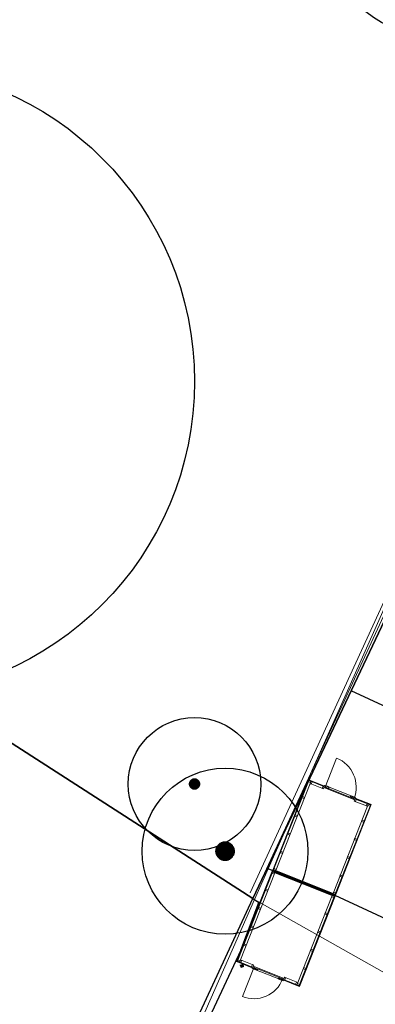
# Model space of a CAD drawing. Extents: x -1000932 to 2054797, y 285738 to 764020.
# Tile 317 of 656: x 171387 to 182116, y 564554 to 594212. Entities that reach past the tile are written whole.
import ezdxf

# ---------------------------------------------------------------- set-up
doc = ezdxf.new("R2010")
doc.units = 0
doc.header["$MEASUREMENT"] = 0
doc.layers.add('31.', color=7, linetype='CONTINUOUS')
doc.layers.add('HATCH_REACTORS', color=7, linetype='CONTINUOUS')
doc.layers.add('T03', color=84, linetype='CONTINUOUS', lineweight=0)
doc.layers.add('T05', color=84, linetype='CONTINUOUS', lineweight=0)

msp = doc.modelspace()

# ---------------------------------------------------------------- hatches: boundary and pattern name
at = {"layer": '31.', "linetype": 'Continuous'}
for points in [[(176513.915, 571165.529), (176513.915, 571214.061), (176512.821, 571206.029), (176512.821, 571173.592)], [(176515.446, 571157.561), (176515.446, 571222.029), (176513.915, 571214.061), (176513.915, 571165.529)], [(176517.415, 571149.654), (176517.415, 571229.936), (176515.446, 571222.029), (176515.446, 571157.561)], [(176519.79, 571141.904), (176519.79, 571237.686), (176517.415, 571229.936), (176517.415, 571149.654)], [(176522.602, 571134.279), (176522.602, 571245.311), (176519.79, 571237.686), (176519.79, 571141.904)], [(176525.79, 571126.811), (176525.79, 571252.779), (176522.602, 571245.311), (176522.602, 571134.279)], [(176529.415, 571119.529), (176529.415, 571260.061), (176525.79, 571252.779), (176525.79, 571126.811)], [(176533.415, 571112.467), (176533.415, 571267.123), (176529.415, 571260.061), (176529.415, 571119.529)], [(176537.79, 571105.623), (176537.79, 571273.967), (176533.415, 571267.123), (176533.415, 571112.467)], [(176542.54, 571099.029), (176542.54, 571280.561), (176537.79, 571273.967), (176537.79, 571105.623)], [(176547.602, 571092.686), (176547.602, 571286.904), (176542.54, 571280.561), (176542.54, 571099.029)], [(176553.04, 571086.654), (176553.04, 571292.967), (176547.602, 571286.904), (176547.602, 571092.686)], [(176558.79, 571080.904), (176558.79, 571298.686), (176553.04, 571292.967), (176553.04, 571086.654)], [(176564.821, 571075.467), (176564.821, 571304.123), (176558.79, 571298.686), (176558.79, 571080.904)], [(176571.165, 571070.373), (176571.165, 571309.217), (176564.821, 571304.123), (176564.821, 571075.467)], [(176577.759, 571065.654), (176577.759, 571313.967), (176571.165, 571309.217), (176571.165, 571070.373)], [(176584.602, 571061.279), (176584.602, 571318.342), (176577.759, 571313.967), (176577.759, 571065.654)], [(176591.665, 571057.279), (176591.665, 571322.342), (176584.602, 571318.342), (176584.602, 571061.279)], [(176598.946, 571053.654), (176598.946, 571325.936), (176591.665, 571322.342), (176591.665, 571057.279)], [(176606.415, 571050.467), (176606.415, 571329.154), (176598.946, 571325.936), (176598.946, 571053.654)], [(176614.04, 571047.654), (176614.04, 571331.936), (176606.415, 571329.154), (176606.415, 571050.467)], [(176621.821, 571045.279), (176621.821, 571334.342), (176614.04, 571331.936), (176614.04, 571047.654)], [(176629.696, 571043.311), (176629.696, 571336.279), (176621.821, 571334.342), (176621.821, 571045.279)], [(176637.665, 571041.779), (176637.665, 571337.811), (176629.696, 571336.279), (176629.696, 571043.311)], [(176645.727, 571040.686), (176645.727, 571338.904), (176637.665, 571337.811), (176637.665, 571041.779)], [(176653.821, 571040.029), (176653.821, 571339.592), (176645.727, 571338.904), (176645.727, 571040.686)], [(176661.946, 571039.811), (176661.946, 571339.811), (176653.821, 571339.592), (176653.821, 571040.029)], [(176670.071, 571040.029), (176670.071, 571339.592), (176661.946, 571339.811), (176661.946, 571039.811)], [(176678.165, 571040.686), (176678.165, 571338.904), (176670.071, 571339.592), (176670.071, 571040.029)], [(176686.196, 571041.779), (176686.196, 571337.811), (176678.165, 571338.904), (176678.165, 571040.686)], [(176694.196, 571043.311), (176694.196, 571336.279), (176686.196, 571337.811), (176686.196, 571041.779)], [(176702.071, 571045.279), (176702.071, 571334.342), (176694.196, 571336.279), (176694.196, 571043.311)], [(176709.821, 571047.654), (176709.821, 571331.936), (176702.071, 571334.342), (176702.071, 571045.279)], [(176717.446, 571050.467), (176717.446, 571329.154), (176709.821, 571331.936), (176709.821, 571047.654)], [(176724.915, 571053.654), (176724.915, 571325.936), (176717.446, 571329.154), (176717.446, 571050.467)], [(176732.196, 571057.279), (176732.196, 571322.342), (176724.915, 571325.936), (176724.915, 571053.654)], [(176739.259, 571061.279), (176739.259, 571318.342), (176732.196, 571322.342), (176732.196, 571057.279)], [(176746.102, 571065.654), (176746.102, 571313.967), (176739.259, 571318.342), (176739.259, 571061.279)], [(176752.727, 571070.373), (176752.727, 571309.217), (176746.102, 571313.967), (176746.102, 571065.654)], [(176759.04, 571075.467), (176759.04, 571304.123), (176752.727, 571309.217), (176752.727, 571070.373)], [(176765.102, 571080.904), (176765.102, 571298.686), (176759.04, 571304.123), (176759.04, 571075.467)], [(176770.852, 571086.654), (176770.852, 571292.967), (176765.102, 571298.686), (176765.102, 571080.904)], [(176776.259, 571092.686), (176776.259, 571286.904), (176770.852, 571292.967), (176770.852, 571086.654)], [(176781.352, 571099.029), (176781.352, 571280.561), (176776.259, 571286.904), (176776.259, 571092.686)], [(176786.102, 571105.623), (176786.102, 571273.967), (176781.352, 571280.561), (176781.352, 571099.029)], [(176790.477, 571112.467), (176790.477, 571267.123), (176786.102, 571273.967), (176786.102, 571105.623)], [(176794.477, 571119.529), (176794.477, 571260.061), (176790.477, 571267.123), (176790.477, 571112.467)], [(176798.071, 571126.811), (176798.071, 571252.779), (176794.477, 571260.061), (176794.477, 571119.529)], [(176801.29, 571134.279), (176801.29, 571245.311), (176798.071, 571252.779), (176798.071, 571126.811)], [(176804.071, 571141.904), (176804.071, 571237.686), (176801.29, 571245.311), (176801.29, 571134.279)], [(176806.477, 571149.654), (176806.477, 571229.936), (176804.071, 571237.686), (176804.071, 571141.904)], [(176808.446, 571157.561), (176808.446, 571222.029), (176806.477, 571229.936), (176806.477, 571149.654)], [(176809.977, 571165.529), (176809.977, 571214.061), (176808.446, 571222.029), (176808.446, 571157.561)], [(176811.071, 571173.592), (176811.071, 571206.029), (176809.977, 571214.061), (176809.977, 571165.529)], [(176512.165, 571197.904), (176511.946, 571189.811), (176512.165, 571181.686)], [(176512.821, 571173.592), (176512.821, 571206.029), (176512.165, 571197.904), (176512.165, 571181.686)], [(176811.727, 571181.686), (176811.727, 571197.904), (176811.071, 571206.029), (176811.071, 571173.592)], [(176811.946, 571189.811), (176811.727, 571197.904), (176811.727, 571181.686)], [(177509.477, 568900.904), (177509.477, 569430.873), (177495.227, 569426.498), (177495.227, 568905.279)], [(177523.915, 568897.311), (177523.915, 569434.467), (177509.477, 569430.873), (177509.477, 568900.904)], [(177538.54, 568894.529), (177538.54, 569437.279), (177523.915, 569434.467), (177523.915, 568897.311)], [(177553.29, 568892.498), (177553.29, 569439.279), (177538.54, 569437.279), (177538.54, 568894.529)], [(177568.134, 568891.311), (177568.134, 569440.498), (177553.29, 569439.279), (177553.29, 568892.498)], [(177583.04, 568890.904), (177583.04, 569440.904), (177568.134, 569440.498), (177568.134, 568891.311)], [(177597.915, 568891.311), (177597.915, 569440.498), (177583.04, 569440.904), (177583.04, 568890.904)], [(177612.759, 568892.498), (177612.759, 569439.279), (177597.915, 569440.498), (177597.915, 568891.311)], [(177627.54, 568894.529), (177627.54, 569437.279), (177612.759, 569439.279), (177612.759, 568892.498)], [(177642.165, 568897.311), (177642.165, 569434.467), (177627.54, 569437.279), (177627.54, 568894.529)], [(177656.602, 568900.904), (177656.602, 569430.873), (177642.165, 569434.467), (177642.165, 568897.311)], [(177670.852, 568905.279), (177670.852, 569426.498), (177656.602, 569430.873), (177656.602, 568900.904)], [(177308.446, 569180.779), (177308.04, 569165.904), (177308.446, 569150.998)], [(177309.665, 569136.154), (177309.665, 569195.623), (177308.446, 569180.779), (177308.446, 569150.998)], [(177311.665, 569121.404), (177311.665, 569210.373), (177309.665, 569195.623), (177309.665, 569136.154)], [(177314.477, 569106.779), (177314.477, 569224.998), (177311.665, 569210.373), (177311.665, 569121.404)], [(177318.071, 569092.311), (177318.071, 569239.467), (177314.477, 569224.998), (177314.477, 569106.779)], [(177322.446, 569078.092), (177322.446, 569253.717), (177318.071, 569239.467), (177318.071, 569092.311)], [(177327.571, 569064.092), (177327.571, 569267.686), (177322.446, 569253.717), (177322.446, 569078.092)], [(177333.446, 569050.436), (177333.446, 569281.373), (177327.571, 569267.686), (177327.571, 569064.092)], [(177340.071, 569037.092), (177340.071, 569294.717), (177333.446, 569281.373), (177333.446, 569050.436)], [(177347.415, 569024.123), (177347.415, 569307.654), (177340.071, 569294.717), (177340.071, 569037.092)], [(177355.415, 569011.561), (177355.415, 569320.217), (177347.415, 569307.654), (177347.415, 569024.123)], [(177364.102, 568999.467), (177364.102, 569332.311), (177355.415, 569320.217), (177355.415, 569011.561)], [(177373.446, 568987.873), (177373.446, 569343.936), (177364.102, 569332.311), (177364.102, 568999.467)], [(177383.384, 568976.779), (177383.384, 569354.998), (177373.446, 569343.936), (177373.446, 568987.873)], [(177393.915, 568966.248), (177393.915, 569365.529), (177383.384, 569354.998), (177383.384, 568976.779)], [(177405.009, 568956.311), (177405.009, 569375.498), (177393.915, 569365.529), (177393.915, 568966.248)], [(177416.602, 568946.967), (177416.602, 569384.811), (177405.009, 569375.498), (177405.009, 568956.311)], [(177428.696, 568938.279), (177428.696, 569393.498), (177416.602, 569384.811), (177416.602, 568946.967)], [(177441.259, 568930.248), (177441.259, 569401.529), (177428.696, 569393.498), (177428.696, 568938.279)], [(177454.227, 568922.936), (177454.227, 569408.873), (177441.259, 569401.529), (177441.259, 568930.248)], [(177467.571, 568916.311), (177467.571, 569415.467), (177454.227, 569408.873), (177454.227, 568922.936)], [(177481.259, 568910.436), (177481.259, 569421.373), (177467.571, 569415.467), (177467.571, 568916.311)], [(177495.227, 568905.279), (177495.227, 569426.498), (177481.259, 569421.373), (177481.259, 568910.436)], [(177684.821, 568910.436), (177684.821, 569421.373), (177670.852, 569426.498), (177670.852, 568905.279)], [(177698.509, 568916.311), (177698.509, 569415.467), (177684.821, 569421.373), (177684.821, 568910.436)], [(177711.852, 568922.936), (177711.852, 569408.873), (177698.509, 569415.467), (177698.509, 568916.311)], [(177724.821, 568930.248), (177724.821, 569401.529), (177711.852, 569408.873), (177711.852, 568922.936)], [(177737.352, 568938.279), (177737.352, 569393.498), (177724.821, 569401.529), (177724.821, 568930.248)], [(177749.446, 568946.967), (177749.446, 569384.811), (177737.352, 569393.498), (177737.352, 568938.279)], [(177761.071, 568956.311), (177761.071, 569375.498), (177749.446, 569384.811), (177749.446, 568946.967)], [(177772.165, 568966.248), (177772.165, 569365.529), (177761.071, 569375.498), (177761.071, 568956.311)], [(177782.696, 568976.779), (177782.696, 569354.998), (177772.165, 569365.529), (177772.165, 568966.248)], [(177792.634, 568987.873), (177792.634, 569343.936), (177782.696, 569354.998), (177782.696, 568976.779)], [(177801.977, 568999.467), (177801.977, 569332.311), (177792.634, 569343.936), (177792.634, 568987.873)], [(177810.665, 569011.561), (177810.665, 569320.217), (177801.977, 569332.311), (177801.977, 568999.467)], [(177818.665, 569024.123), (177818.665, 569307.654), (177810.665, 569320.217), (177810.665, 569011.561)], [(177826.009, 569037.092), (177826.009, 569294.717), (177818.665, 569307.654), (177818.665, 569024.123)], [(177832.634, 569050.436), (177832.634, 569281.373), (177826.009, 569294.717), (177826.009, 569037.092)], [(177838.509, 569064.092), (177838.509, 569267.686), (177832.634, 569281.373), (177832.634, 569050.436)], [(177843.634, 569078.092), (177843.634, 569253.717), (177838.509, 569267.686), (177838.509, 569064.092)], [(177848.009, 569092.311), (177848.009, 569239.467), (177843.634, 569253.717), (177843.634, 569078.092)], [(177851.602, 569106.779), (177851.602, 569224.998), (177848.009, 569239.467), (177848.009, 569092.311)], [(177854.415, 569121.404), (177854.415, 569210.373), (177851.602, 569224.998), (177851.602, 569106.779)], [(177856.415, 569136.154), (177856.415, 569195.623), (177854.415, 569210.373), (177854.415, 569121.404)], [(177857.634, 569150.998), (177857.634, 569180.779), (177856.415, 569195.623), (177856.415, 569136.154)], [(177858.04, 569165.904), (177857.634, 569180.779), (177857.634, 569150.998)]]:
    msp.add_hatch(color=7, dxfattribs=at).paths.add_polyline_path(points, flags=0)

# ---------------------------------------------------------------- linework, layer by layer
at = {"layer": '31.', "color": 7, "linetype": 'Continuous', "lineweight": 25, "ltscale": 10}
for points in [[(178420.04, 567736.904), (193224.04, 598956.904), (178812.04, 604466.904), (181072.04, 610121.904), (173433.04, 613174.904), (150984.04, 622432.904), (134482.04, 596003.904)], [(178420.04, 567736.904), (134482.04, 596003.904), (126249.04, 582894.904), (139136.04, 574886.904), (146287.04, 570385.904), (151499.04, 567104.904), (158249.04, 562945.904), (172063.04, 554045.904)], [(180606.727, 571098.123), (180713.665, 571055.811), (180727.634, 571091.123), (180620.727, 571133.467)], [(181471.384, 570755.811), (181364.477, 570798.123), (181378.477, 570833.467), (181485.384, 570791.123)], [(178451.634, 565655.248), (178558.571, 565612.904), (178544.571, 565577.561), (178437.634, 565619.904)], [(179316.29, 565312.904), (179209.352, 565355.248), (179195.384, 565319.936), (179302.29, 565277.592)]]:
    msp.add_lwpolyline(points, close=True, dxfattribs=at)
for points in [[(234725.04, 551406.904), (234725.04, 551406.904), (236189.04, 551081.904), (236403.04, 551958.904), (241854.04, 574262.904), (242453.04, 576707.904), (236120.04, 578341.904), (237548.04, 582010.904), (232286.04, 584022.904), (193224.04, 598956.904), (178420.04, 567736.904)], [(186965.852, 571416.717), (181389.759, 573999.748)], [(180908.946, 567830.404), (178850.634, 568645.404)], [(178420.04, 567736.904), (178598.946, 567621.811)], [(184527.977, 566153.936), (180908.946, 567830.404)], [(178057.696, 566183.529), (178598.946, 567621.811)], [(178057.696, 566183.529), (172480.852, 554276.061)]]:
    msp.add_lwpolyline(points, dxfattribs=at)
at = {"layer": '31.', "color": 7, "linetype": 'Continuous', "lineweight": 13, "ltscale": 10}
for points in [[(185910.759, 584368.217), (178339.009, 567911.436)], [(180549.915, 571044.279), (180148.259, 571203.311), (179109.696, 568580.404), (180839.102, 567895.654), (181877.602, 570518.561), (181475.946, 570677.592)], [(178447.071, 565733.467), (178045.415, 565892.467), (179083.977, 568515.342), (180813.321, 567830.623), (179774.759, 565207.748), (179373.102, 565366.748)]]:
    msp.add_lwpolyline(points, dxfattribs=at)
at = {"layer": '31.', "color": 7, "linetype": 'Continuous', "lineweight": 18, "ltscale": 10}
msp.add_lwpolyline([(181422.884, 574222.811), (183866.54, 579497.998, -0.41421354), (187849.634, 580959.123), (193234.884, 578464.467)], format="xyb", dxfattribs=at)
for points in [[(172063.04, 554045.904), (181422.884, 574222.811), (183866.54, 579497.998)], [(179019.946, 568595.561), (180098.259, 571318.873)], [(180115.915, 571311.873), (179037.634, 568588.561)], [(180094.165, 571256.998), (180108.884, 571294.186), (180173.977, 571268.404), (180159.259, 571231.217), (180094.165, 571256.998)], [(180098.259, 571318.873), (180115.915, 571311.873)], [(180118.227, 571290.436), (180125.227, 571308.123)], [(180558.009, 571116.311), (180118.227, 571290.436)], [(180125.227, 571308.123), (180565.009, 571133.998)], [(180211.196, 571253.686), (180174.009, 571268.436), (180148.259, 571203.342), (180185.446, 571188.623), (180211.196, 571253.686)], [(180575.665, 571109.311), (180538.477, 571124.061), (180512.696, 571058.967), (180549.884, 571044.248), (180575.665, 571109.311)], [(180565.009, 571133.998), (180558.009, 571116.311)], [(181446.04, 570732.467), (180609.259, 571063.779)], [(181487.227, 570790.373), (180618.852, 571134.217)], [(181361.477, 570790.654), (180706.977, 571049.842)], [(179903.477, 570775.373), (179918.196, 570812.561), (179983.29, 570786.779), (179968.54, 570749.592), (179903.477, 570775.373)], [(181501.727, 570742.717), (181538.915, 570727.967), (181513.134, 570662.904), (181475.946, 570677.623), (181501.727, 570742.717)], [(181519.384, 570735.717), (181526.384, 570753.404)], [(181959.165, 570561.592), (181519.384, 570735.717)], [(181526.384, 570753.404), (181966.165, 570579.248)], [(180897.196, 567852.248), (181975.477, 570575.561)], [(181993.134, 570568.561), (180914.852, 567845.279)], [(181866.227, 570598.373), (181903.415, 570583.654), (181877.634, 570518.561), (181840.446, 570533.311), (181866.227, 570598.373)], [(181968.415, 570557.904), (181953.696, 570520.717), (181888.634, 570546.467), (181903.352, 570583.654), (181968.415, 570557.904)], [(181966.165, 570579.248), (181959.165, 570561.592)], [(181975.477, 570575.561), (181993.134, 570568.561)], [(179685.54, 570224.936), (179700.259, 570262.123), (179765.352, 570236.342), (179750.634, 570199.154), (179685.54, 570224.936)], [(181777.727, 570076.248), (181763.009, 570039.061), (181697.946, 570064.842), (181712.665, 570102.029), (181777.727, 570076.248)], [(179467.634, 569674.529), (179482.352, 569711.717), (179547.446, 569685.967), (179532.727, 569648.779), (179467.634, 569674.529)], [(181559.821, 569525.873), (181545.102, 569488.686), (181480.009, 569514.436), (181494.759, 569551.623), (181559.821, 569525.873)], [(179249.696, 569124.092), (179264.415, 569161.279), (179329.509, 569135.498), (179314.79, 569098.311), (179249.696, 569124.092)], [(181341.915, 568975.436), (181327.165, 568938.217), (181262.102, 568963.998), (181276.821, 569001.186), (181341.915, 568975.436)], [(179008.165, 568565.779), (177929.884, 565842.467)], [(177947.54, 565835.467), (179025.821, 568558.779)], [(179018.852, 568541.123), (179004.134, 568503.936), (179069.196, 568478.154), (179083.946, 568515.342), (179018.852, 568541.123)], [(179025.821, 568558.779), (179008.165, 568565.779)], [(179056.04, 568526.404), (179018.852, 568541.123), (179044.634, 568606.217), (179081.821, 568591.467), (179056.04, 568526.404)], [(179037.634, 568588.561), (179019.946, 568595.561)], [(179044.634, 568606.248), (179059.352, 568643.436), (179124.415, 568617.654), (179109.696, 568580.467), (179044.634, 568606.248)], [(179096.54, 568525.404), (179061.196, 568539.404), (179076.665, 568578.467), (179111.977, 568564.467), (179096.54, 568525.404)], [(179085.946, 568574.811), (179090.009, 568585.029)], [(180852.509, 567875.342), (179085.946, 568574.811)], [(179090.009, 568585.029), (180856.571, 567885.561)], [(179070.509, 568535.748), (179066.446, 568525.529)], [(179066.446, 568525.529), (180833.009, 567826.029)], [(180837.071, 567836.279), (179070.509, 568535.748)], [(179689.759, 568290.561), (179654.415, 568304.529), (179669.884, 568343.592), (179705.227, 568329.592), (179689.759, 568290.561)], [(181123.977, 568424.967), (181109.259, 568387.779), (181044.165, 568413.561), (181058.884, 568450.748), (181123.977, 568424.967)], [(178813.759, 568023.248), (178799.04, 567986.061), (178864.134, 567960.279), (178878.852, 567997.467), (178813.759, 568023.248)], [(180255.04, 568066.717), (180219.696, 568080.686), (180235.165, 568119.748), (180270.509, 568105.748), (180255.04, 568066.717)], [(180885.415, 567822.467), (179807.134, 565099.186)], [(179824.79, 565092.186), (180903.071, 567815.467)], [(180863.665, 567767.623), (180878.415, 567804.842), (180813.321, 567830.592), (180798.602, 567793.404), (180863.665, 567767.623)], [(180846.321, 567832.561), (180810.977, 567846.561), (180826.446, 567885.623), (180861.79, 567871.623), (180846.321, 567832.561)], [(180833.009, 567826.029), (180837.071, 567836.279)], [(180918.884, 567907.123), (180904.165, 567869.936), (180839.071, 567895.717), (180853.821, 567932.904), (180918.884, 567907.123)], [(180841.227, 567819.529), (180878.415, 567804.811), (180904.196, 567869.904), (180867.009, 567884.623), (180841.227, 567819.529)], [(180856.571, 567885.561), (180852.509, 567875.342)], [(180903.071, 567815.467), (180885.415, 567822.467)], [(180914.852, 567845.279), (180897.196, 567852.248)], [(178595.852, 567472.811), (178581.102, 567435.623), (178646.196, 567409.873), (178660.915, 567447.061), (178595.852, 567472.811)], [(180658.602, 567249.779), (180673.321, 567286.967), (180608.227, 567312.717), (180593.509, 567275.529), (180658.602, 567249.779)], [(178377.915, 566922.373), (178363.196, 566885.186), (178428.259, 566859.404), (178443.009, 566896.592), (178377.915, 566922.373)], [(180440.665, 566699.311), (180455.384, 566736.529), (180390.321, 566762.279), (180375.571, 566725.092), (180440.665, 566699.311)], [(178160.009, 566371.998), (178145.29, 566334.811), (178210.352, 566309.029), (178225.071, 566346.217), (178160.009, 566371.998)], [(180222.727, 566148.904), (180237.446, 566186.092), (180172.352, 566211.873), (180157.634, 566174.654), (180222.727, 566148.904)], [(177969.321, 565890.342), (177954.602, 565853.154), (178019.665, 565827.373), (178034.384, 565864.592), (177969.321, 565890.342)], [(178056.79, 565812.654), (178019.602, 565827.404), (178045.384, 565892.467), (178082.571, 565877.748), (178056.79, 565812.654)], [(177929.884, 565842.467), (177947.54, 565835.467)], [(177963.852, 565849.436), (177956.852, 565831.779)], [(177956.852, 565831.779), (178396.634, 565657.654)], [(178403.634, 565675.311), (177963.852, 565849.436)], [(178033.321, 565736.998), (178154.196, 565689.154)], [(178117.696, 565773.529), (178069.821, 565652.654)], [(178421.321, 565668.342), (178384.134, 565683.061), (178409.884, 565748.154), (178447.071, 565733.436), (178421.321, 565668.342)], [(178396.634, 565657.654), (178403.634, 565675.311)], [(179304.165, 565276.842), (178435.79, 565620.654)], [(179313.759, 565347.248), (178476.977, 565678.592)], [(179212.29, 565362.654), (178557.759, 565621.842)], [(180004.821, 565598.498), (180019.571, 565635.686), (179954.477, 565661.467), (179939.759, 565624.279), (180004.821, 565598.498)], [(179347.321, 565301.686), (179384.509, 565286.936), (179410.259, 565352.029), (179373.071, 565366.748), (179347.321, 565301.686)], [(179364.977, 565294.686), (179357.977, 565277.029)], [(179357.977, 565277.029), (179797.759, 565102.873)], [(179804.759, 565120.561), (179364.977, 565294.686)], [(179711.821, 565157.342), (179749.009, 565142.623), (179774.759, 565207.717), (179737.571, 565222.436), (179711.821, 565157.342)], [(179814.134, 565116.873), (179828.852, 565154.061), (179763.759, 565179.842), (179749.04, 565142.654), (179814.134, 565116.873)], [(179797.759, 565102.873), (179804.759, 565120.561)], [(179807.134, 565099.186), (179824.79, 565092.186)]]:
    msp.add_lwpolyline(points, dxfattribs=at)
at = {"layer": '31.', "color": 7, "linetype": 'Continuous', "lineweight": 13, "ltscale": 10}
for points in [[(181473.227, 570755.061, 0.414213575), (180948.696, 571967.311), (180604.852, 571098.904)], [(179318.165, 565312.154, -0.414213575), (178105.915, 564787.592), (178449.759, 565655.998)]]:
    msp.add_lwpolyline(points, format="xyb", dxfattribs=at)
at = {"layer": '31.', "color": 7, "linetype": 'Continuous', "lineweight": 18, "ltscale": 10}
for points in [[(180581.696, 571148.936), (180618.852, 571134.217), (180602.634, 571093.311), (180618.446, 571087.029), (180609.259, 571063.779), (180564.634, 571081.467), (180575.665, 571109.311), (180567.321, 571112.654)], [(181524.415, 570775.654), (181487.227, 570790.373), (181471.04, 570749.467), (181455.196, 570755.717), (181446.04, 570732.467), (181490.665, 570714.779), (181501.727, 570742.717), (181510.04, 570739.373)], [(178398.602, 565635.373), (178435.79, 565620.654), (178451.977, 565661.592), (178467.759, 565655.311), (178476.977, 565678.592), (178432.29, 565696.217), (178421.321, 565668.342), (178412.977, 565671.654)], [(179341.321, 565262.123), (179304.165, 565276.842), (179320.384, 565317.717), (179304.54, 565323.967), (179313.759, 565347.248), (179358.384, 565329.561), (179347.321, 565301.686), (179355.759, 565298.373)]]:
    msp.add_lwpolyline(points, close=True, dxfattribs=at)
at = {"layer": '31.', "color": 7, "linetype": 'Continuous'}
for centre, radius in [((183737.04, 596764.904), 3000), ((167163.04, 583316.904), 9500), ((176661.946, 571189.811), 2000), ((177583.04, 569165.904), 2500), ((178093.759, 565713.092), 39.994)]:
    msp.add_circle(centre, radius, dxfattribs=at)
at = {"layer": 'HATCH_REACTORS', "ltscale": 10}
for points in [[(176513.915, 571165.529), (176513.915, 571214.061), (176512.821, 571206.029), (176512.821, 571173.592)], [(176515.446, 571157.561), (176515.446, 571222.029), (176513.915, 571214.061), (176513.915, 571165.529)], [(176517.415, 571149.654), (176517.415, 571229.936), (176515.446, 571222.029), (176515.446, 571157.561)], [(176519.79, 571141.904), (176519.79, 571237.686), (176517.415, 571229.936), (176517.415, 571149.654)], [(176522.602, 571134.279), (176522.602, 571245.311), (176519.79, 571237.686), (176519.79, 571141.904)], [(176525.79, 571126.811), (176525.79, 571252.779), (176522.602, 571245.311), (176522.602, 571134.279)], [(176529.415, 571119.529), (176529.415, 571260.061), (176525.79, 571252.779), (176525.79, 571126.811)], [(176533.415, 571112.467), (176533.415, 571267.123), (176529.415, 571260.061), (176529.415, 571119.529)], [(176537.79, 571105.623), (176537.79, 571273.967), (176533.415, 571267.123), (176533.415, 571112.467)], [(176542.54, 571099.029), (176542.54, 571280.561), (176537.79, 571273.967), (176537.79, 571105.623)], [(176547.602, 571092.686), (176547.602, 571286.904), (176542.54, 571280.561), (176542.54, 571099.029)], [(176553.04, 571086.654), (176553.04, 571292.967), (176547.602, 571286.904), (176547.602, 571092.686)], [(176558.79, 571080.904), (176558.79, 571298.686), (176553.04, 571292.967), (176553.04, 571086.654)], [(176564.821, 571075.467), (176564.821, 571304.123), (176558.79, 571298.686), (176558.79, 571080.904)], [(176571.165, 571070.373), (176571.165, 571309.217), (176564.821, 571304.123), (176564.821, 571075.467)], [(176577.759, 571065.654), (176577.759, 571313.967), (176571.165, 571309.217), (176571.165, 571070.373)], [(176584.602, 571061.279), (176584.602, 571318.342), (176577.759, 571313.967), (176577.759, 571065.654)], [(176591.665, 571057.279), (176591.665, 571322.342), (176584.602, 571318.342), (176584.602, 571061.279)], [(176598.946, 571053.654), (176598.946, 571325.936), (176591.665, 571322.342), (176591.665, 571057.279)], [(176606.415, 571050.467), (176606.415, 571329.154), (176598.946, 571325.936), (176598.946, 571053.654)], [(176614.04, 571047.654), (176614.04, 571331.936), (176606.415, 571329.154), (176606.415, 571050.467)], [(176621.821, 571045.279), (176621.821, 571334.342), (176614.04, 571331.936), (176614.04, 571047.654)], [(176629.696, 571043.311), (176629.696, 571336.279), (176621.821, 571334.342), (176621.821, 571045.279)], [(176637.665, 571041.779), (176637.665, 571337.811), (176629.696, 571336.279), (176629.696, 571043.311)], [(176645.727, 571040.686), (176645.727, 571338.904), (176637.665, 571337.811), (176637.665, 571041.779)], [(176653.821, 571040.029), (176653.821, 571339.592), (176645.727, 571338.904), (176645.727, 571040.686)], [(176661.946, 571039.811), (176661.946, 571339.811), (176653.821, 571339.592), (176653.821, 571040.029)], [(176670.071, 571040.029), (176670.071, 571339.592), (176661.946, 571339.811), (176661.946, 571039.811)], [(176678.165, 571040.686), (176678.165, 571338.904), (176670.071, 571339.592), (176670.071, 571040.029)], [(176686.196, 571041.779), (176686.196, 571337.811), (176678.165, 571338.904), (176678.165, 571040.686)], [(176694.196, 571043.311), (176694.196, 571336.279), (176686.196, 571337.811), (176686.196, 571041.779)], [(176702.071, 571045.279), (176702.071, 571334.342), (176694.196, 571336.279), (176694.196, 571043.311)], [(176709.821, 571047.654), (176709.821, 571331.936), (176702.071, 571334.342), (176702.071, 571045.279)], [(176717.446, 571050.467), (176717.446, 571329.154), (176709.821, 571331.936), (176709.821, 571047.654)], [(176724.915, 571053.654), (176724.915, 571325.936), (176717.446, 571329.154), (176717.446, 571050.467)], [(176732.196, 571057.279), (176732.196, 571322.342), (176724.915, 571325.936), (176724.915, 571053.654)], [(176739.259, 571061.279), (176739.259, 571318.342), (176732.196, 571322.342), (176732.196, 571057.279)], [(176746.102, 571065.654), (176746.102, 571313.967), (176739.259, 571318.342), (176739.259, 571061.279)], [(176752.727, 571070.373), (176752.727, 571309.217), (176746.102, 571313.967), (176746.102, 571065.654)], [(176759.04, 571075.467), (176759.04, 571304.123), (176752.727, 571309.217), (176752.727, 571070.373)], [(176765.102, 571080.904), (176765.102, 571298.686), (176759.04, 571304.123), (176759.04, 571075.467)], [(176770.852, 571086.654), (176770.852, 571292.967), (176765.102, 571298.686), (176765.102, 571080.904)], [(176776.259, 571092.686), (176776.259, 571286.904), (176770.852, 571292.967), (176770.852, 571086.654)], [(176781.352, 571099.029), (176781.352, 571280.561), (176776.259, 571286.904), (176776.259, 571092.686)], [(176786.102, 571105.623), (176786.102, 571273.967), (176781.352, 571280.561), (176781.352, 571099.029)], [(176790.477, 571112.467), (176790.477, 571267.123), (176786.102, 571273.967), (176786.102, 571105.623)], [(176794.477, 571119.529), (176794.477, 571260.061), (176790.477, 571267.123), (176790.477, 571112.467)], [(176798.071, 571126.811), (176798.071, 571252.779), (176794.477, 571260.061), (176794.477, 571119.529)], [(176801.29, 571134.279), (176801.29, 571245.311), (176798.071, 571252.779), (176798.071, 571126.811)], [(176804.071, 571141.904), (176804.071, 571237.686), (176801.29, 571245.311), (176801.29, 571134.279)], [(176806.477, 571149.654), (176806.477, 571229.936), (176804.071, 571237.686), (176804.071, 571141.904)], [(176808.446, 571157.561), (176808.446, 571222.029), (176806.477, 571229.936), (176806.477, 571149.654)], [(176809.977, 571165.529), (176809.977, 571214.061), (176808.446, 571222.029), (176808.446, 571157.561)], [(176811.071, 571173.592), (176811.071, 571206.029), (176809.977, 571214.061), (176809.977, 571165.529)], [(176512.165, 571197.904), (176511.946, 571189.811), (176512.165, 571181.686)], [(176512.821, 571173.592), (176512.821, 571206.029), (176512.165, 571197.904), (176512.165, 571181.686)], [(176811.727, 571181.686), (176811.727, 571197.904), (176811.071, 571206.029), (176811.071, 571173.592)], [(176811.946, 571189.811), (176811.946, 571189.811), (176811.727, 571197.904), (176811.727, 571181.686)], [(177509.477, 568900.904), (177509.477, 569430.873), (177495.227, 569426.498), (177495.227, 568905.279)], [(177523.915, 568897.311), (177523.915, 569434.467), (177509.477, 569430.873), (177509.477, 568900.904)], [(177538.54, 568894.529), (177538.54, 569437.279), (177523.915, 569434.467), (177523.915, 568897.311)], [(177553.29, 568892.498), (177553.29, 569439.279), (177538.54, 569437.279), (177538.54, 568894.529)], [(177568.134, 568891.311), (177568.134, 569440.498), (177553.29, 569439.279), (177553.29, 568892.498)], [(177583.04, 568890.904), (177583.04, 569440.904), (177568.134, 569440.498), (177568.134, 568891.311)], [(177597.915, 568891.311), (177597.915, 569440.498), (177583.04, 569440.904), (177583.04, 568890.904)], [(177612.759, 568892.498), (177612.759, 569439.279), (177597.915, 569440.498), (177597.915, 568891.311)], [(177627.54, 568894.529), (177627.54, 569437.279), (177612.759, 569439.279), (177612.759, 568892.498)], [(177642.165, 568897.311), (177642.165, 569434.467), (177627.54, 569437.279), (177627.54, 568894.529)], [(177656.602, 568900.904), (177656.602, 569430.873), (177642.165, 569434.467), (177642.165, 568897.311)], [(177670.852, 568905.279), (177670.852, 569426.498), (177656.602, 569430.873), (177656.602, 568900.904)], [(177308.446, 569180.779), (177308.04, 569165.904), (177308.446, 569150.998)], [(177309.665, 569136.154), (177309.665, 569195.623), (177308.446, 569180.779), (177308.446, 569150.998)], [(177311.665, 569121.404), (177311.665, 569210.373), (177309.665, 569195.623), (177309.665, 569136.154)], [(177314.477, 569106.779), (177314.477, 569224.998), (177311.665, 569210.373), (177311.665, 569121.404)], [(177318.071, 569092.311), (177318.071, 569239.467), (177314.477, 569224.998), (177314.477, 569106.779)], [(177322.446, 569078.092), (177322.446, 569253.717), (177318.071, 569239.467), (177318.071, 569092.311)], [(177327.571, 569064.092), (177327.571, 569267.686), (177322.446, 569253.717), (177322.446, 569078.092)], [(177333.446, 569050.436), (177333.446, 569281.373), (177327.571, 569267.686), (177327.571, 569064.092)], [(177340.071, 569037.092), (177340.071, 569294.717), (177333.446, 569281.373), (177333.446, 569050.436)], [(177347.415, 569024.123), (177347.415, 569307.654), (177340.071, 569294.717), (177340.071, 569037.092)], [(177355.415, 569011.561), (177355.415, 569320.217), (177347.415, 569307.654), (177347.415, 569024.123)], [(177364.102, 568999.467), (177364.102, 569332.311), (177355.415, 569320.217), (177355.415, 569011.561)], [(177373.446, 568987.873), (177373.446, 569343.936), (177364.102, 569332.311), (177364.102, 568999.467)], [(177383.384, 568976.779), (177383.384, 569354.998), (177373.446, 569343.936), (177373.446, 568987.873)], [(177393.915, 568966.248), (177393.915, 569365.529), (177383.384, 569354.998), (177383.384, 568976.779)], [(177405.009, 568956.311), (177405.009, 569375.498), (177393.915, 569365.529), (177393.915, 568966.248)], [(177416.602, 568946.967), (177416.602, 569384.811), (177405.009, 569375.498), (177405.009, 568956.311)], [(177428.696, 568938.279), (177428.696, 569393.498), (177416.602, 569384.811), (177416.602, 568946.967)], [(177441.259, 568930.248), (177441.259, 569401.529), (177428.696, 569393.498), (177428.696, 568938.279)], [(177454.227, 568922.936), (177454.227, 569408.873), (177441.259, 569401.529), (177441.259, 568930.248)], [(177467.571, 568916.311), (177467.571, 569415.467), (177454.227, 569408.873), (177454.227, 568922.936)], [(177481.259, 568910.436), (177481.259, 569421.373), (177467.571, 569415.467), (177467.571, 568916.311)], [(177495.227, 568905.279), (177495.227, 569426.498), (177481.259, 569421.373), (177481.259, 568910.436)], [(177684.821, 568910.436), (177684.821, 569421.373), (177670.852, 569426.498), (177670.852, 568905.279)], [(177698.509, 568916.311), (177698.509, 569415.467), (177684.821, 569421.373), (177684.821, 568910.436)], [(177711.852, 568922.936), (177711.852, 569408.873), (177698.509, 569415.467), (177698.509, 568916.311)], [(177724.821, 568930.248), (177724.821, 569401.529), (177711.852, 569408.873), (177711.852, 568922.936)], [(177737.352, 568938.279), (177737.352, 569393.498), (177724.821, 569401.529), (177724.821, 568930.248)], [(177749.446, 568946.967), (177749.446, 569384.811), (177737.352, 569393.498), (177737.352, 568938.279)], [(177761.071, 568956.311), (177761.071, 569375.498), (177749.446, 569384.811), (177749.446, 568946.967)], [(177772.165, 568966.248), (177772.165, 569365.529), (177761.071, 569375.498), (177761.071, 568956.311)], [(177782.696, 568976.779), (177782.696, 569354.998), (177772.165, 569365.529), (177772.165, 568966.248)], [(177792.634, 568987.873), (177792.634, 569343.936), (177782.696, 569354.998), (177782.696, 568976.779)], [(177801.977, 568999.467), (177801.977, 569332.311), (177792.634, 569343.936), (177792.634, 568987.873)], [(177810.665, 569011.561), (177810.665, 569320.217), (177801.977, 569332.311), (177801.977, 568999.467)], [(177818.665, 569024.123), (177818.665, 569307.654), (177810.665, 569320.217), (177810.665, 569011.561)], [(177826.009, 569037.092), (177826.009, 569294.717), (177818.665, 569307.654), (177818.665, 569024.123)], [(177832.634, 569050.436), (177832.634, 569281.373), (177826.009, 569294.717), (177826.009, 569037.092)], [(177838.509, 569064.092), (177838.509, 569267.686), (177832.634, 569281.373), (177832.634, 569050.436)], [(177843.634, 569078.092), (177843.634, 569253.717), (177838.509, 569267.686), (177838.509, 569064.092)], [(177848.009, 569092.311), (177848.009, 569239.467), (177843.634, 569253.717), (177843.634, 569078.092)], [(177851.602, 569106.779), (177851.602, 569224.998), (177848.009, 569239.467), (177848.009, 569092.311)], [(177854.415, 569121.404), (177854.415, 569210.373), (177851.602, 569224.998), (177851.602, 569106.779)], [(177856.415, 569136.154), (177856.415, 569195.623), (177854.415, 569210.373), (177854.415, 569121.404)], [(177857.634, 569150.998), (177857.634, 569180.779), (177856.415, 569195.623), (177856.415, 569136.154)], [(177858.04, 569165.904), (177858.04, 569165.904), (177857.634, 569180.779), (177857.634, 569150.998)]]:
    msp.add_lwpolyline(points, close=True, dxfattribs=at)
at = {"layer": 'T03', "flags": 128}
msp.add_lwpolyline([(178471.144, 567710.921), (183049.144, 577966.921), (189937.144, 592920.921), (192718.144, 599419.921)], dxfattribs=at)
at = {"layer": 'T05', "flags": 128}
for points in [[(172530.144, 554245.921), (178471.144, 567710.921)], [(178471.144, 567710.921), (184053.655, 564566.247), (236181.72, 551051.497)]]:
    msp.add_lwpolyline(points, dxfattribs=at)

doc.saveas('drawing.dxf')
